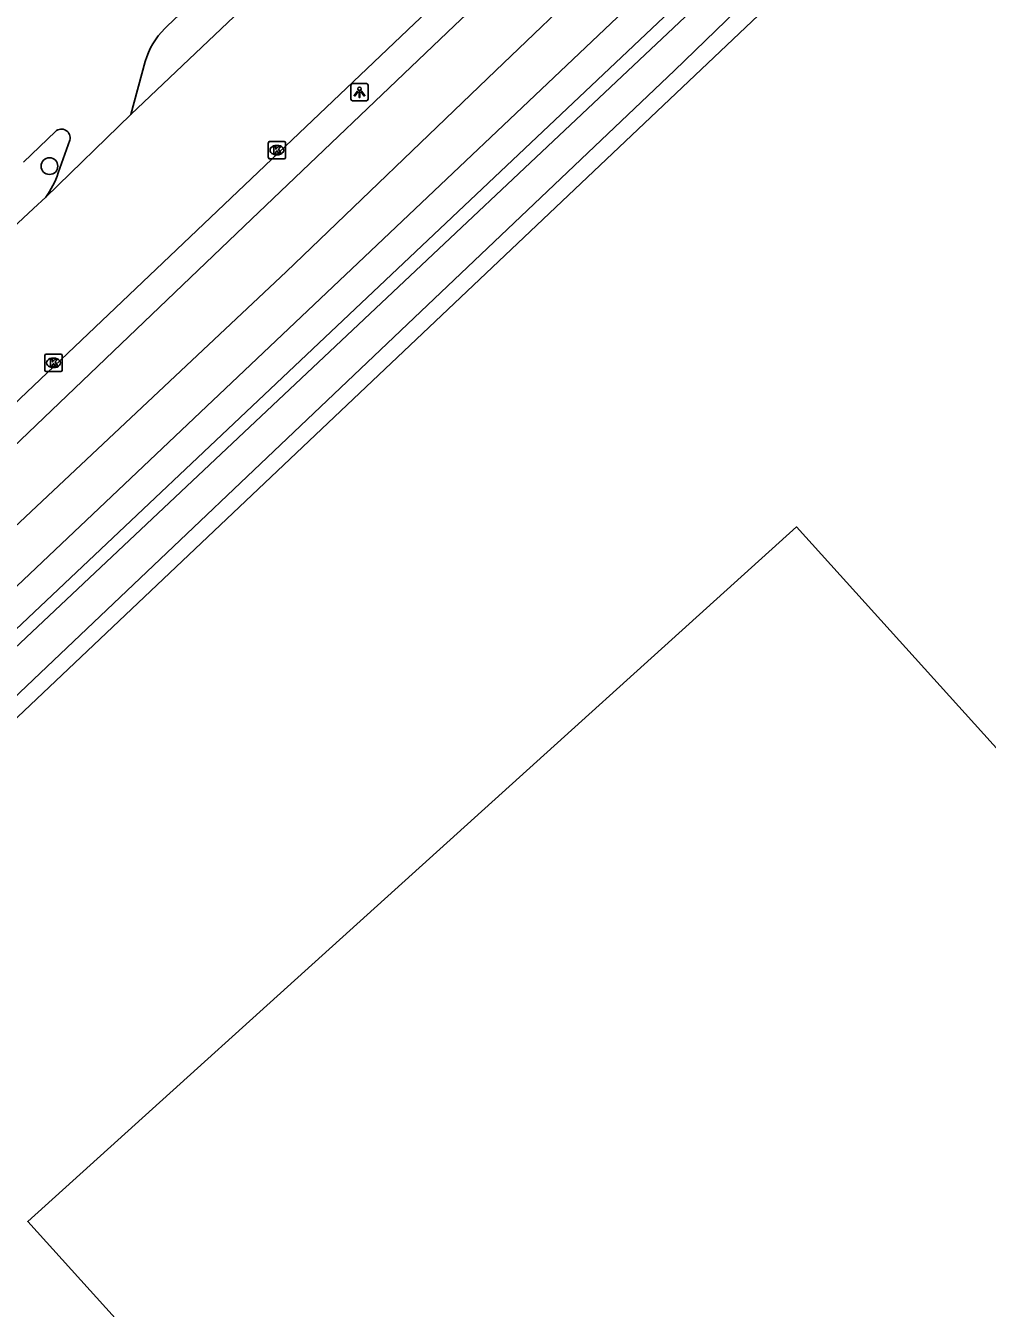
# Model space of a CAD drawing. Extents: x 156141 to 158132, y 385651 to 388399.
# Drawn here: x 156675.5 to 156731.6, y 387946.8 to 388021.6 of the extents above; entities that cross this region are included whole.
import ezdxf

# ---------------------------------------------------------------- set-up
doc = ezdxf.new("R2010")
doc.units = 0
for name, color, linetype in [('IMGEO_Boom', 7, 'Continuous'), ('IMGEO_Fietspad_gesloten', 7, 'Continuous'), ('IMGEO_Groenvoorziening', 7, 'Continuous'), ('IMGEO_Hek', 7, 'Continuous'), ('IMGEO_Kolk', 7, 'Continuous'), ('IMGEO_Lichtpunt', 7, 'Continuous'), ('IMGEO_Pand', 7, 'Continuous'), ('IMGEO_Rijbaan_lokaal_gesloten', 7, 'Continuous'), ('IMGEO_Waterloop', 7, 'Continuous')]:
    doc.layers.add(name, color=color, linetype=linetype)

msp = doc.modelspace()

# ---------------------------------------------------------------- linework, layer by layer
at = {"layer": 'IMGEO_Boom'}
msp.add_circle((156676.931, 388013.426), 0.489, dxfattribs=at)
at = {"layer": 'IMGEO_Fietspad_gesloten'}
for points in [[(156714.302, 388034.663), (156706.334, 388027.093), (156700.555, 388021.629), (156688.291, 388009.93), (156656.361, 387979.41), (156646.237, 387969.788), (156644.137, 387967.854), (156643.566, 387967.291), (156643.508, 387967.236)], [(156717.055, 388032.422), (156708.744, 388024.536), (156702.976, 388019.005), (156690.735, 388007.256), (156658.689, 387977.146), (156641.813, 387961.146), (156641.098, 387960.382)]]:
    msp.add_lwpolyline(points, dxfattribs=at)
at = {"layer": 'IMGEO_Groenvoorziening'}
for points in [[(156648.89, 387964.183), (156655.115, 387970.085), (156717.782, 388029.444), (156720.613, 388026.375), (156719.392, 388024.842), (156713.382, 388019.008), (156659.999, 387968.304)], [(156824.991, 387754.106), (156778.895, 387805.086), (156645.165, 387952.984), (156722.697, 388026.433)]]:
    msp.add_lwpolyline(points, dxfattribs=at)
at = {"layer": 'IMGEO_Hek'}
msp.add_lwpolyline([(156824.991, 387754.106), (156778.895, 387805.086), (156645.165, 387952.984), (156722.697, 388026.433)], dxfattribs=at)
at = {"layer": 'IMGEO_Kolk'}
for p, q in [((156689.699, 388013.932), (156689.699, 388014.784)), ((156689.774, 388014.858), (156690.626, 388014.858)), ((156690.7, 388014.784), (156690.7, 388013.932)), ((156690.21, 388014.078), (156690.185, 388014.078)), ((156690.187, 388014.638), (156690.212, 388014.638)), ((156690.626, 388013.858), (156689.774, 388013.858)), ((156676.668, 388001.528), (156676.668, 388002.38)), ((156676.743, 388002.454), (156677.595, 388002.454)), ((156677.156, 388002.234), (156677.181, 388002.234)), ((156677.669, 388002.38), (156677.669, 388001.528)), ((156677.595, 388001.454), (156676.743, 388001.454)), ((156677.179, 388001.674), (156677.154, 388001.674))]:
    msp.add_line(p, q, dxfattribs=at)
for points in [[(156689.699, 388013.932), (156689.699, 388014.784)], [(156689.774, 388014.858), (156690.626, 388014.858)], [(156690.7, 388014.784), (156690.7, 388013.932)], [(156690.02, 388014.558), (156690.143, 388014.558), (156690.143, 388014.407), (156690.273, 388014.558), (156690.437, 388014.558), (156690.291, 388014.407), (156690.444, 388014.158), (156690.292, 388014.158), (156690.207, 388014.322), (156690.143, 388014.255), (156690.143, 388014.158), (156690.02, 388014.158), (156690.02, 388014.558)], [(156690.626, 388013.858), (156689.774, 388013.858)], [(156676.668, 388001.528), (156676.668, 388002.38)], [(156676.743, 388002.454), (156677.595, 388002.454)], [(156676.989, 388002.154), (156677.112, 388002.154), (156677.112, 388002.003), (156677.242, 388002.154), (156677.406, 388002.154), (156677.26, 388002.003), (156677.413, 388001.754), (156677.261, 388001.754), (156677.176, 388001.918), (156677.112, 388001.851), (156677.112, 388001.754), (156676.989, 388001.754), (156676.989, 388002.154)], [(156677.669, 388002.38), (156677.669, 388001.528)], [(156677.595, 388001.454), (156676.743, 388001.454)]]:
    msp.add_lwpolyline(points, dxfattribs=at)
for centre, start, end in [((156689.776, 388014.782), 91.55205, 178.44795), ((156689.776, 388014.782), 91.55205, 178.44795), ((156690.624, 388014.782), 1.55205, 88.44795), ((156690.624, 388014.782), 1.55205, 88.44795), ((156689.776, 388013.934), 181.55205, 268.44795), ((156689.776, 388013.934), 181.55205, 268.44795), ((156690.624, 388013.934), 271.55205, 358.44795), ((156690.624, 388013.934), 271.55205, 358.44795), ((156676.745, 388002.378), 91.55205, 178.44795), ((156676.745, 388002.378), 91.55205, 178.44795), ((156677.593, 388002.378), 1.55205, 88.44795), ((156677.593, 388002.378), 1.55205, 88.44795), ((156676.745, 388001.53), 181.55205, 268.44795), ((156676.745, 388001.53), 181.55205, 268.44795), ((156677.593, 388001.53), 271.55205, 358.44795), ((156677.593, 388001.53), 271.55205, 358.44795)]:
    msp.add_arc(centre, 0.0765, start, end, dxfattribs=at)
for centre, major_axis, ratio, start_param, end_param in [((156690.186, 388014.358), (-0.387, 0.002), 0.722429, 4.712389, 7.853982), ((156690.211, 388014.358), (-0.39, 0.002), 0.717154, 1.570796, 4.712389), ((156677.155, 388001.954), (-0.387, 0.002), 0.722429, 4.712389, 7.853982), ((156677.18, 388001.954), (-0.39, 0.002), 0.717154, 1.570796, 4.712389)]:
    msp.add_ellipse(centre, major_axis=major_axis, ratio=ratio, start_param=start_param, end_param=end_param, dxfattribs=at)
at = {"layer": 'IMGEO_Lichtpunt'}
for p, q in [((156694.517, 388018.141), (156694.517, 388017.334)), ((156694.517, 388018.141), (156694.517, 388017.334)), ((156695.419, 388018.236), (156694.611, 388018.236)), ((156695.419, 388018.236), (156694.611, 388018.236)), ((156695.513, 388017.334), (156695.513, 388018.141)), ((156695.513, 388017.334), (156695.513, 388018.141)), ((156694.611, 388017.24), (156695.419, 388017.24)), ((156694.611, 388017.24), (156695.419, 388017.24))]:
    msp.add_line(p, q, dxfattribs=at)
for points in [[(156694.891, 388017.805), (156694.93, 388017.777), (156694.742, 388017.515), (156694.704, 388017.542), (156694.891, 388017.805)], [(156694.993, 388017.757), (156695.04, 388017.757), (156695.04, 388017.435), (156694.993, 388017.435), (156694.993, 388017.757)], [(156695.103, 388017.777), (156695.141, 388017.804), (156695.328, 388017.542), (156695.289, 388017.514), (156695.103, 388017.777)]]:
    msp.add_lwpolyline(points, dxfattribs=at)
msp.add_circle((156695.016, 388017.939), 0.0994, dxfattribs=at)
for centre, start, end in [((156694.611, 388018.141), 90, 180), ((156694.611, 388018.141), 90, 180), ((156695.419, 388018.141), 0, 90), ((156695.419, 388018.141), 0, 90), ((156694.611, 388017.334), 180, 270), ((156694.611, 388017.334), 180, 270), ((156695.419, 388017.334), 270, 0), ((156695.419, 388017.334), 270, 360)]:
    msp.add_arc(centre, 0.0946, start, end, dxfattribs=at)
at = {"layer": 'IMGEO_Pand'}
msp.add_lwpolyline([(156881.669, 387814.034), (156836.848, 387773.507), (156675.663, 387951.87), (156720.498, 387992.387), (156881.669, 387814.034)], dxfattribs=at)
at = {"layer": 'IMGEO_Rijbaan_lokaal_gesloten'}
for points in [[(156729.484, 388064.935), (156683.784, 388021.566), (156683.655, 388021.445)], [(156681.671, 388016.444), (156722.704, 388055.35), (156728.249, 388060.489)], [(156711.974, 388034.75), (156706.311, 388029.372), (156698.216, 388021.752), (156681.971, 388006.289), (156649.342, 387975.289), (156649.121, 387975.504), (156645.163, 387970.971)], [(156682.517, 388019.53), (156681.671, 388016.444)], [(156676.723, 388011.622), (156681.671, 388016.444)], [(156675.427, 388013.655), (156677.288, 388015.449)], [(156678.116, 388014.941), (156677.447, 388013.026)], [(156660.017, 387995.742), (156660.73, 387996.45), (156660.603, 387996.578), (156676.011, 388010.947), (156676.723, 388011.622)]]:
    msp.add_lwpolyline(points, dxfattribs=at)
for centre, radius, start, end in [((156686.708, 388018.335), 4.358, 134.47095, 164.08676), ((156677.632, 388015.081), 0.504, 343.80162, 133.13793), ((156672.397, 388014.741), 5.333, 324.20411, 341.23834)]:
    msp.add_arc(centre, radius, start, end, dxfattribs=at)
at = {"layer": 'IMGEO_Waterloop'}
msp.add_lwpolyline([(156718.67, 388026.536), (156718.068, 388027.15), (156649.881, 387962.708), (156647.997, 387961.346), (156645.708, 387959.958), (156647.765, 387958.595), (156648.632, 387959.264), (156649.111, 387958.776), (156649.781, 387959.395), (156649.235, 387959.974), (156650.359, 387961.312), (156651.847, 387962.336), (156652.238, 387961.88), (156652.747, 387962.319), (156652.318, 387962.79), (156653.053, 387964.235), (156653.83, 387965.482), (156718.67, 388026.536)], dxfattribs=at)

doc.saveas('drawing.dxf')
